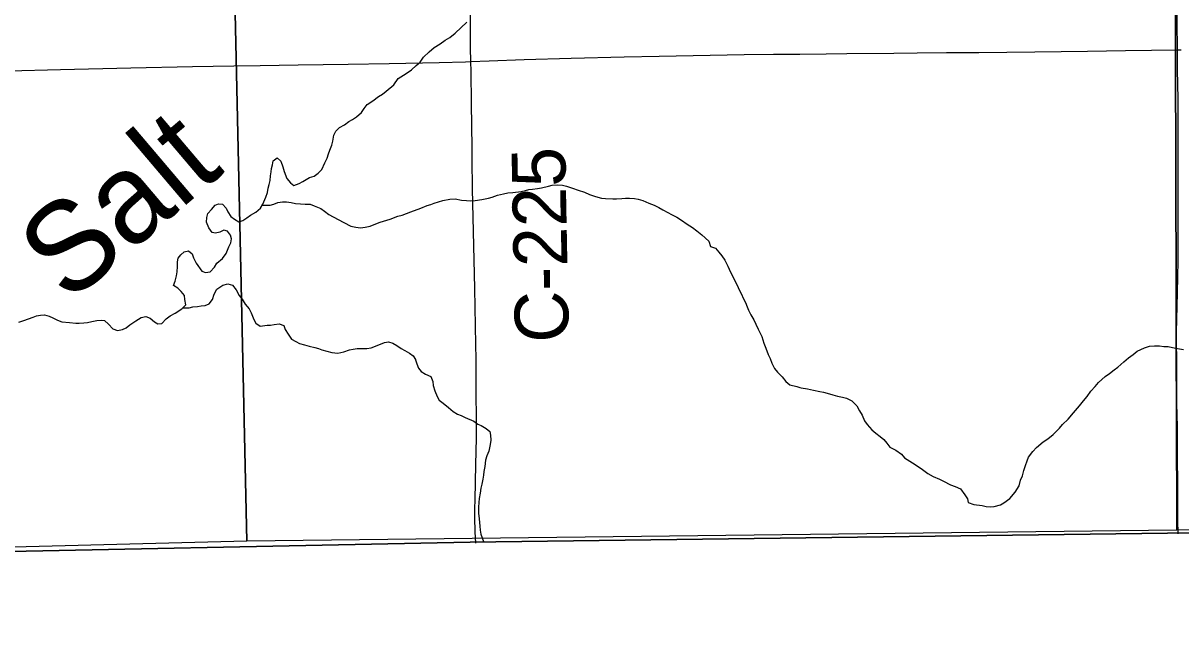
# Model space of a CAD drawing. Extents: x 1985906 to 2360102, y 891258 to 1222054.
# Drawn here: x 2155290 to 2161758, y 971935 to 975397 of the extents above; entities that cross this region are included whole.
import ezdxf

# ---------------------------------------------------------------- set-up
doc = ezdxf.new("R2010")
doc.units = 0
for name, color, linetype in [('GM_X_Adjacent_County', 7, 'Continuous'), ('GM_X_County', 7, 'Continuous'), ('GM_X_County_Road', 7, 'Continuous'), ('GM_X_County_Road_Text', 7, 'Continuous'), ('GM_X_Minor_River', 7, 'Continuous'), ('GM_X_Minor_River_Text', 7, 'Continuous'), ('GM_X_Section', 7, 'Continuous'), ('GM_X_Township', 7, 'Continuous'), ('GM_X_Township_Road', 7, 'Continuous')]:
    doc.layers.add(name, color=color, linetype=linetype)

msp = doc.modelspace()

# ---------------------------------------------------------------- linework, layer by layer
at = {"layer": 'GM_X_Adjacent_County'}
msp.add_lwpolyline([(2128345.4, 971943.5), (2133617.1, 971934.7), (2136227.2, 971953.1), (2136847.4, 971959.2), (2141289.9, 972067), (2141722.5, 972085.5), (2145722.1, 972190.7), (2151049.8, 972337.9), (2154378.5, 972428.6), (2154662, 972434.4), (2157787.2, 972497.8), (2161682.5, 972546.6), (2167076.9, 972563.1), (2169717.9, 972555.4), (2172413.7, 972560.3), (2173364.4, 972562.8), (2175875.3, 972587.6), (2177694.5, 972632.7)], dxfattribs=at)
at = {"layer": 'GM_X_County'}
msp.add_lwpolyline([(2177694.5, 972632.7), (2175875.3, 972587.6), (2173364.4, 972562.8), (2172413.7, 972560.3), (2169717.9, 972555.4), (2167076.9, 972563.1), (2161682.5, 972546.6), (2157787.2, 972497.8), (2154662, 972434.4), (2154378.5, 972428.6), (2151049.8, 972337.9), (2145722.1, 972190.7), (2141722.5, 972085.5), (2141289.9, 972067), (2136847.4, 971959.2), (2136227.2, 971953.1), (2133617.1, 971934.7), (2128345.4, 971943.5)], dxfattribs=at)
at = {"layer": 'GM_X_County_Road'}
for points in [[(2157791, 975182.1), (2157789.8, 975258.5), (2157789, 975406.1), (2157788.7, 975459.6), (2157788.3, 975537.7), (2157786.8, 975684.9), (2157780.8, 975799.3), (2157777.8, 975897.2), (2157776, 976011.4), (2157776, 976158.7), (2157774.5, 976370.8), (2157771.4, 976533.8), (2157768.9, 976666), (2157766, 976797.2), (2157759.7, 977125.2), (2157756.2, 977354.8), (2157755.5, 977486), (2157754.4, 977682.7), (2157755.9, 977797.5), (2157757.5, 977862.8)], [(2157791, 975182.1), (2157892.6, 975186.3), (2158089.4, 975193.3), (2158351.7, 975200.7), (2158646.9, 975208.2), (2158843.6, 975211.8), (2159318.8, 975220.8), (2159482.5, 975223.2), (2159629.6, 975224.3), (2159776.7, 975225), (2159891.3, 975226.3), (2160153.6, 975229.5), (2160284.9, 975231.5), (2160448.9, 975232.9), (2160629.3, 975233.5), (2160940.9, 975236.4), (2161236.2, 975240.4), (2161448.9, 975243.7), (2161738.9, 975247.9)], [(2161738.9, 975247.9), (2161759.8, 975248)], [(2154918.7, 975123.1), (2155498.3, 975137.2), (2155892, 975147.3), (2156236.4, 975154.8), (2156466, 975159), (2156613.6, 975161), (2156826.8, 975164.7), (2157105.7, 975168.3), (2157335.3, 975170.4), (2157614.1, 975176.7), (2157761.5, 975180.7), (2157791, 975182.1)], [(2157818.8, 972490.8), (2157815.2, 972555.8), (2157813.6, 972635), (2157813.4, 972684.6), (2157814.2, 972733.5), (2157819.6, 972930.2), (2157822.4, 973077.8), (2157822.4, 973192.8), (2157821.6, 973324), (2157821.5, 973455), (2157821.4, 973471.3), (2157821.1, 973520.4), (2157819.7, 973602.3), (2157813.3, 973913.8), (2157801.1, 974471.5), (2157798, 974635.5), (2157798, 974700.9), (2157795.1, 974947), (2157791.9, 975127.4), (2157791, 975182.1)]]:
    msp.add_lwpolyline(points, dxfattribs=at)
at = {"layer": 'GM_X_Minor_River'}
for points in [[(2156470.3, 974301.4), (2156494.4, 974287.4), (2156516.4, 974293.6), (2156540.2, 974309.8), (2156560.1, 974323.9), (2156589.9, 974340.1), (2156615.8, 974362.3), (2156629.6, 974384.5), (2156645.3, 974424.7), (2156655.1, 974450.9), (2156658.9, 974475), (2156664.8, 974495.1), (2156670.6, 974517.2), (2156672.4, 974543.3), (2156676.2, 974565.4), (2156678.1, 974585.5), (2156682, 974605.6), (2156685.8, 974627.7), (2156709.7, 974643.8), (2156729.8, 974625.9), (2156740, 974593.8), (2156748.1, 974567.8), (2156762.4, 974529.7), (2156782.6, 974503.7), (2156802.6, 974489.8), (2156832.5, 974500), (2156852.4, 974512.1), (2156890.2, 974534.4), (2156916.2, 974542.6), (2156938, 974558.8), (2156957.9, 974578.9), (2156975.6, 974617.2), (2156987.4, 974643.3), (2156995.2, 974667.4), (2157003, 974687.6), (2157014.8, 974715.7), (2157020.7, 974737.8), (2157026.4, 974770), (2157036.2, 974794.1), (2157058.1, 974814.3), (2157085.9, 974828.5), (2157109.8, 974846.7), (2157129.7, 974858.8), (2157151.6, 974873), (2157179.4, 974897.2), (2157195.2, 974919.4), (2157211, 974941.6), (2157242.8, 974961.8), (2157274.6, 974986.1), (2157296.5, 975000.2), (2157318.4, 975016.4), (2157360.1, 975052.8), (2157385.8, 975087), (2157429.5, 975115.3), (2157459.4, 975135.6), (2157485.2, 975159.8), (2157507, 975178), (2157526.8, 975206.2), (2157558.5, 975236.4), (2157586.3, 975260.7), (2157620.2, 975280.9), (2157648, 975301.2), (2157673.8, 975317.3), (2157703.6, 975341.6), (2157769.1, 975402.2)], [(2156626.2, 974379.1), (2156669.6, 974380.7), (2156689.5, 974384.8), (2156713.4, 974395), (2156739.4, 974399.1), (2156761.3, 974399.2), (2156787.3, 974395.4), (2156811.4, 974389.5), (2156839.3, 974387.6), (2156865.3, 974385.8), (2156893.3, 974385.9), (2156915.4, 974376), (2156953.4, 974362.1), (2156973.5, 974346.2), (2156997.6, 974328.2), (2157021.7, 974314.3), (2157081.8, 974282.5), (2157119.9, 974262.7), (2157148, 974256.8), (2157174, 974252.9), (2157199.9, 974257.1), (2157227.8, 974263.2), (2157251.7, 974271.4), (2157283.6, 974285.6), (2157303.6, 974289.7), (2157339.4, 974302), (2157383.3, 974318.3), (2157407.2, 974324.4), (2157431.1, 974332.6), (2157455, 974342.7), (2157510.8, 974363.1), (2157546.7, 974377.3), (2157566.6, 974383.4), (2157586.5, 974391.6), (2157634.4, 974405.9), (2157674.3, 974414.1), (2157704.3, 974414.3), (2157738.3, 974408.4), (2157766.2, 974406.6), (2157790.2, 974404.7), (2157814.2, 974406.8), (2157852.1, 974411.1), (2157890, 974419.3), (2157910, 974425.4), (2157939.9, 974435.6), (2157973.8, 974443.8), (2157997.7, 974448), (2158025.7, 974450.1), (2158071.6, 974456.4), (2158095.5, 974462.5), (2158115.5, 974466.7), (2158135.4, 974468.8), (2158163.4, 974472.9), (2158185.3, 974477.1), (2158225.2, 974485.3), (2158245.1, 974491.4), (2158277.1, 974493.6), (2158303.1, 974491.7), (2158325.1, 974485.8), (2158359.1, 974474), (2158391.2, 974464.1), (2158425.2, 974452.2), (2158453.3, 974440.3), (2158487.3, 974428.5), (2158521.4, 974418.6), (2158543.4, 974416.7), (2158583.3, 974414.9), (2158605.3, 974415.1), (2158635.3, 974417.2), (2158655.2, 974419.3), (2158677.2, 974419.4), (2158705.2, 974417.6), (2158725.2, 974413.7), (2158751.2, 974405.8), (2158785.3, 974391.9), (2158815.3, 974380), (2158841.4, 974366.1), (2158863.5, 974354.2), (2158891.6, 974338.3), (2158911.6, 974328.4), (2158941.7, 974312.5), (2158967.8, 974296.5), (2158999.9, 974274.6), (2159030, 974254.7), (2159054.1, 974236.8), (2159082.2, 974214.9), (2159120.5, 974178.9), (2159130.7, 974148.9), (2159158.7, 974139), (2159176.8, 974117), (2159193, 974097), (2159209.1, 974073), (2159227.3, 974039), (2159241.6, 974004.9), (2159278, 973932.9), (2159290.2, 973906.9), (2159302.4, 973882.8), (2159312.5, 973860.8), (2159324.7, 973836.8), (2159334.8, 973812.8), (2159343, 973792.7)], [(2155265.7, 973726.9), (2155293.6, 973735.1), (2155319.5, 973745.3), (2155345.4, 973753.4), (2155365.3, 973761.6), (2155387.3, 973765.7), (2155409.3, 973767.8), (2155435.3, 973759.9), (2155455.3, 973750), (2155481.4, 973738.1), (2155505.4, 973728.2), (2155549.4, 973724.4), (2155583.4, 973720.6), (2155603.4, 973720.7), (2155629.4, 973722.8), (2155649.3, 973725), (2155673.3, 973729.1), (2155701.2, 973735.3), (2155725.1, 973737.4), (2155745.1, 973735.5), (2155767.3, 973715.6), (2155791.4, 973689.6), (2155817.5, 973679.7), (2155845.4, 973685.9), (2155865.3, 973694), (2155885.2, 973712.2), (2155919, 973734.4), (2155948.8, 973752.7), (2155974.7, 973758.8), (2155998.8, 973748.9), (2156022.9, 973729), (2156043, 973717), (2156064.9, 973719.2), (2156088.7, 973745.4), (2156110.6, 973761.5), (2156138.4, 973775.7), (2156176.2, 973800), (2156198.1, 973822.2), (2156193.8, 973852.3), (2156191.7, 973874.4), (2156173.5, 973898.4), (2156153.4, 973916.3), (2156129.3, 973930.2), (2156139.2, 973954.4), (2156146.9, 973984.5), (2156150.8, 974006.6), (2156152.6, 974036.7), (2156152.4, 974062.8), (2156156.2, 974082.9), (2156170.1, 974103.1), (2156189.9, 974119.2), (2156213.9, 974125.4), (2156234, 974107.4), (2156242.1, 974085.4), (2156256.3, 974055.4), (2156288.6, 974011.4), (2156308.6, 974003.4), (2156334.6, 974007.6), (2156358.4, 974033.8), (2156372.2, 974056), (2156404, 974082.2), (2156423.7, 974110.4), (2156439.5, 974146.7), (2156449.3, 974168.8), (2156453.1, 974190.9), (2156449, 974212.9), (2156430.9, 974234.9), (2156410.8, 974240.8), (2156388.9, 974228.7), (2156365, 974222.5), (2156345, 974226.4), (2156326.8, 974252.4), (2156314.6, 974284.5), (2156316.4, 974310.6), (2156322.3, 974332.7), (2156342.1, 974354.9), (2156361.9, 974379.1), (2156381.8, 974387.2), (2156403.8, 974385.3), (2156424, 974363.3), (2156434.1, 974343.3), (2156450.3, 974317.3), (2156470.3, 974301.4)], [(2156182.1, 973806), (2156218.1, 973806.3), (2156238.1, 973812.4), (2156264, 973814.5), (2156284, 973816.7), (2156306, 973818.8), (2156329.9, 973828.9), (2156347.7, 973853.1), (2156357.4, 973883.3), (2156371.2, 973911.4), (2156405, 973933.7), (2156433, 973939.9), (2156459, 973932), (2156479.2, 973906), (2156497.3, 973876), (2156513.5, 973854), (2156529.7, 973826), (2156551.8, 973800), (2156564, 973778), (2156578.2, 973741.9), (2156590.4, 973719.9), (2156614.5, 973704), (2156652.4, 973710.2), (2156672.4, 973710.3), (2156692.3, 973712.4), (2156720.3, 973716.6), (2156746.3, 973706.7), (2156754.5, 973684.7), (2156770.6, 973658.7), (2156788.8, 973630.7), (2156812.9, 973618.8), (2156832.9, 973606.8), (2156860.9, 973598.9), (2156887, 973593), (2156919, 973585.2), (2156939, 973579.3), (2156959, 973571.3), (2156987.1, 973563.5), (2157015.1, 973557.6), (2157047.1, 973553.8), (2157081, 973560), (2157112.9, 973572.2), (2157132.8, 973576.3), (2157156.8, 973578.4), (2157184.8, 973578.6), (2157210.7, 973578.7), (2157234.7, 973582.8), (2157258.6, 973593), (2157308.4, 973613.3), (2157330.3, 973615.5), (2157354.4, 973609.6), (2157378.4, 973595.7), (2157402.5, 973579.7), (2157422.6, 973567.8), (2157448.7, 973553.9), (2157468.8, 973537.9), (2157480.9, 973517.9), (2157481.9, 973515)], [(2159343, 973792.7), (2159355.1, 973766.7), (2159371.3, 973738.7), (2159383.5, 973714.7), (2159395.7, 973686.6), (2159415.9, 973646.6), (2159428.2, 973608.5), (2159438.4, 973580.5), (2159452.6, 973546.4), (2159462.8, 973522.4), (2159473, 973496.4), (2159487.1, 973468.3), (2159503.3, 973446.3), (2159529.4, 973420.4), (2159551.6, 973394.4), (2159573.7, 973376.5), (2159611.7, 973366.6), (2159629, 973360.9)], [(2161191, 973259.4), (2161214.6, 973286.8), (2161234.4, 973311), (2161254.2, 973341.2), (2161278, 973367.4), (2161297.8, 973389.6), (2161335.5, 973421.9), (2161359.4, 973440.1), (2161385.2, 973460.3), (2161405.1, 973474.5), (2161438.8, 973504.8), (2161464.6, 973527), (2161490.5, 973545.2), (2161514.3, 973563.4), (2161554.2, 973583.7), (2161582.1, 973591.8), (2161610, 973594), (2161638, 973594.1), (2161662, 973590.2), (2161686, 973590.4), (2161728, 973580.5), (2161772, 973572.8)], [(2157481.9, 973515), (2157489, 973493.9), (2157499.2, 973469.8), (2157513.3, 973449.9), (2157537.4, 973435.9), (2157567.5, 973422), (2157577.7, 973394), (2157579.8, 973371.9), (2157590, 973341.9), (2157602.2, 973311.8), (2157614.4, 973289.8), (2157636.5, 973273.9), (2157666.6, 973249.9), (2157692.7, 973228), (2157716.8, 973212.1), (2157736.9, 973204.2), (2157758.9, 973194.2), (2157807, 973172.4), (2157829.1, 973156.5), (2157849.1, 973148.6), (2157877.2, 973132.7), (2157897.3, 973114.7), (2157901.5, 973094.6), (2157901.7, 973066.5), (2157899.8, 973042.4), (2157892.1, 973006.3), (2157880.3, 972980.1), (2157872.5, 972956), (2157868.7, 972919.8), (2157863, 972891.7), (2157861.1, 972871.6), (2157857.3, 972849.5), (2157851.5, 972821.4), (2157847.6, 972799.3), (2157843.8, 972771.2), (2157838.1, 972741.1), (2157836.2, 972719), (2157834.4, 972692.9), (2157834.6, 972658.8), (2157836.9, 972626.7), (2157841.2, 972586.5), (2157843.3, 972564.5), (2157847.5, 972542.4), (2157861.5, 972501.1)], [(2159629, 973360.9), (2159635.8, 973358.7), (2159671.8, 973352.9), (2159705.8, 973347.1), (2159739.8, 973339.2), (2159761.8, 973335.3), (2159793.8, 973325.4), (2159813.9, 973319.5), (2159839.9, 973313.7), (2159867.9, 973307.8), (2159889.9, 973301.9), (2159920, 973286), (2159948.2, 973258), (2159962.3, 973230), (2159976.5, 973206), (2159990.7, 973175.9), (2160004.8, 973153.9), (2160031, 973124), (2160053.1, 973106), (2160077.2, 973088.1), (2160097.3, 973070.1), (2160115.5, 973050.2), (2160131.6, 973028.2), (2160165.7, 973010.3), (2160197.8, 972988.4), (2160214, 972968.4), (2160258.1, 972940.5), (2160290.2, 972920.6), (2160314.3, 972902.7), (2160344.4, 972880.8), (2160374.5, 972864.9), (2160408.6, 972849), (2160430.7, 972837.1), (2160470.8, 972817.2), (2160496.8, 972807.3), (2160526.9, 972795.4), (2160551.1, 972761.4), (2160565.2, 972739.4), (2160569.4, 972719.4), (2160601.4, 972707.5), (2160647.4, 972701.7), (2160669.4, 972695.8), (2160691.4, 972693.9), (2160715.4, 972696.1), (2160749.3, 972706.3), (2160769.2, 972716.4), (2160803, 972740.7), (2160832.7, 972777), (2160854.4, 972811.2), (2160862.2, 972843.4), (2160872, 972867.5), (2160879.8, 972897.6), (2160889.6, 972925.8), (2160899.4, 972951.9), (2160907.2, 972972), (2160930.9, 973004.3), (2160950.8, 973026.5), (2160988.5, 973056.8), (2161014.3, 973075), (2161044.1, 973099.2), (2161079.9, 973133.5), (2161095.7, 973153.7), (2161127.5, 973184), (2161157.2, 973220.3), (2161191, 973259.4)]]:
    msp.add_lwpolyline(points, dxfattribs=at)
at = {"layer": 'GM_X_Section'}
for points in [[(2161720.1, 977897), (2161734.6, 972564.2), (2156540.1, 972502.2), (2156421.5, 977816.5)], [(2167129.2, 977910.1), (2167117.8, 972578.4), (2161734.6, 972564.2), (2161720.1, 977897)], [(2156421.5, 977816.5), (2156540.1, 972502.2), (2151096, 972363.2), (2150961.4, 977664.8)]]:
    msp.add_lwpolyline(points, close=True, dxfattribs=at)
at = {"layer": 'GM_X_Township'}
msp.add_lwpolyline([(2167076.9, 972563.1), (2161682.5, 972546.6), (2157787.2, 972497.8), (2154662, 972434.4), (2154378.5, 972428.6), (2151049.8, 972337.9), (2145722.1, 972190.7), (2141722.5, 972085.5), (2141289.9, 972067), (2141300.2, 973609.9), (2141293.9, 973770.9), (2141296.8, 974769.7), (2141289.4, 979366.4), (2141275.5, 980173), (2141246.8, 988131.7), (2141210.9, 993531), (2141214.5, 993611.3), (2145196.8, 993643.2), (2150432.4, 993719.5), (2150653.1, 993719.9), (2155970, 993782.4), (2156648.5, 993789.2), (2164159.2, 993883.8)], dxfattribs=at)
at = {"layer": 'GM_X_Township_Road'}
for points in [[(2161738.9, 975247.9), (2161738.6, 975277.1), (2161737.8, 975374.9), (2161736.8, 975472.8)], [(2161742.2, 972543.6), (2161742.1, 972566.2), (2161740.6, 972599.3), (2161739.8, 972633.2), (2161739.8, 972683), (2161740.7, 972715.7), (2161740.7, 972779.1), (2161740.7, 972825), (2161740.7, 972863.4), (2161739.6, 972928.4), (2161739.5, 972977.6), (2161739, 973026.6), (2161739.2, 973141), (2161735.7, 973272.5), (2161733.4, 973370.8), (2161732.2, 973419.8), (2161731.5, 973534), (2161732.6, 973601.4), (2161734, 973665), (2161735.5, 973746.9), (2161736.1, 973812.1), (2161741, 973975.1), (2161742.9, 974073.3), (2161743.1, 974155.4), (2161742.6, 974286.4), (2161742.8, 974417.6), (2161742, 974565), (2161742.2, 974696.1), (2161742.7, 974972.9), (2161739.6, 975138.5), (2161738.9, 975247.9)]]:
    msp.add_lwpolyline(points, dxfattribs=at)

# ---------------------------------------------------------------- texts
at = {"layer": 'GM_X_County_Road_Text'}
msp.add_text('C-225', height=300, rotation=91.09606, dxfattribs=at).set_placement((2158338.8, 973614.3))
at = {"layer": 'GM_X_Minor_River_Text'}
msp.add_text('Salt', height=500.12, rotation=40.30615, dxfattribs=at).set_placement((2155542.4, 973823.3))

doc.saveas('drawing.dxf')
